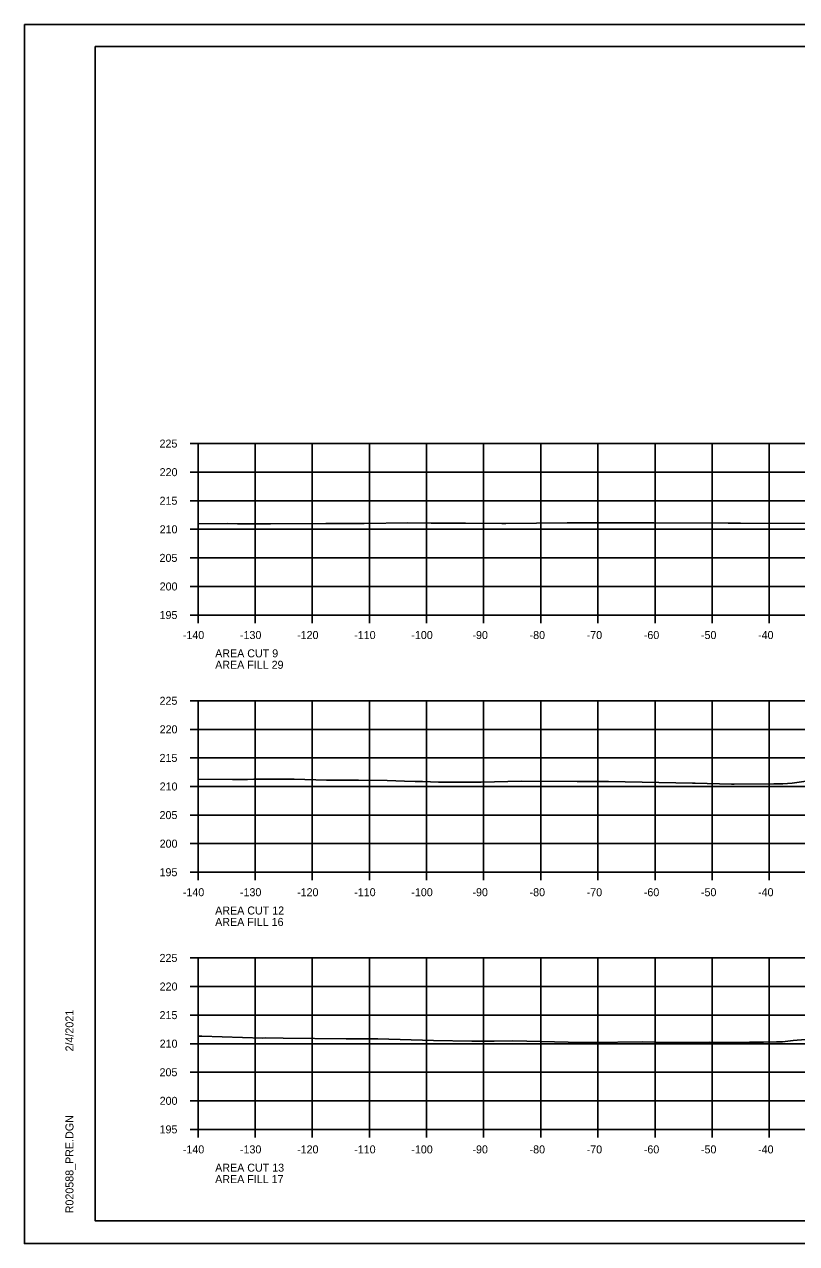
# Model space of a CAD drawing. Extents: x 1368968 to 1369915, y 377395 to 380381.
# Drawn here: x 1368967.7 to 1369102.9, y 378474.4 to 378687.7 of the extents above; entities that cross this region are included whole.
import ezdxf

# ---------------------------------------------------------------- set-up
doc = ezdxf.new("R2010")
doc.units = 0
for name, color, linetype in [('S_BREAKLINE_ANNOT', 7, 'Continuous'), ('S_BRIDGE', 7, 'Continuous'), ('S_BRIDGE_ANNOT', 7, 'Continuous'), ('S_CTL_TABLE', 7, 'Continuous'), ('S_DITCHLINE_ANNOT', 7, 'Continuous'), ('S_DROP_INLET', 7, 'Continuous')]:
    doc.layers.add(name, color=color, linetype=linetype)

msp = doc.modelspace()

# ---------------------------------------------------------------- linework, layer by layer
at = {"layer": 'S_BREAKLINE_ANNOT'}
for p, q in [((1368996.73, 378614.37), (1368998.13, 378614.37)), ((1368998.13, 378584.37), (1368998.13, 378614.37)), ((1368996.73, 378609.37), (1368998.13, 378609.37)), ((1368996.73, 378604.37), (1368998.13, 378604.37)), ((1368996.73, 378599.37), (1368998.13, 378599.37)), ((1368996.73, 378594.37), (1368998.13, 378594.37)), ((1368996.73, 378589.37), (1368998.13, 378589.37)), ((1368996.73, 378584.37), (1368998.13, 378584.37)), ((1368998.13, 378584.37), (1369278.13, 378584.37)), ((1368998.13, 378582.97), (1368998.13, 378584.37)), ((1369008.13, 378582.97), (1369008.13, 378584.37)), ((1369018.13, 378582.97), (1369018.13, 378584.37)), ((1369028.13, 378582.97), (1369028.13, 378584.37)), ((1369038.13, 378582.97), (1369038.13, 378584.37)), ((1369048.13, 378582.97), (1369048.13, 378584.37)), ((1369058.13, 378582.97), (1369058.13, 378584.37)), ((1369068.13, 378582.97), (1369068.13, 378584.37)), ((1369078.13, 378582.97), (1369078.13, 378584.37)), ((1369088.13, 378582.97), (1369088.13, 378584.37)), ((1369098.13, 378582.97), (1369098.13, 378584.37)), ((1368996.73, 378569.37), (1368998.13, 378569.37)), ((1368998.13, 378539.37), (1368998.13, 378569.37)), ((1368996.73, 378564.37), (1368998.13, 378564.37)), ((1368996.73, 378559.37), (1368998.13, 378559.37)), ((1368996.73, 378554.37), (1368998.13, 378554.37)), ((1368996.73, 378549.37), (1368998.13, 378549.37)), ((1368996.73, 378544.37), (1368998.13, 378544.37)), ((1368996.73, 378539.37), (1368998.13, 378539.37)), ((1368998.13, 378539.37), (1369278.13, 378539.37)), ((1368998.13, 378537.97), (1368998.13, 378539.37)), ((1369008.13, 378537.97), (1369008.13, 378539.37)), ((1369018.13, 378537.97), (1369018.13, 378539.37)), ((1369028.13, 378537.97), (1369028.13, 378539.37)), ((1369038.13, 378537.97), (1369038.13, 378539.37)), ((1369048.13, 378537.97), (1369048.13, 378539.37)), ((1369058.13, 378537.97), (1369058.13, 378539.37)), ((1369068.13, 378537.97), (1369068.13, 378539.37)), ((1369078.13, 378537.97), (1369078.13, 378539.37)), ((1369088.13, 378537.97), (1369088.13, 378539.37)), ((1369098.13, 378537.97), (1369098.13, 378539.37)), ((1368996.73, 378524.37), (1368998.13, 378524.37)), ((1368998.13, 378494.37), (1368998.13, 378524.37)), ((1368996.73, 378519.37), (1368998.13, 378519.37)), ((1368996.73, 378514.37), (1368998.13, 378514.37)), ((1368996.73, 378509.37), (1368998.13, 378509.37)), ((1368996.73, 378504.37), (1368998.13, 378504.37)), ((1368996.73, 378499.37), (1368998.13, 378499.37)), ((1368996.73, 378494.37), (1368998.13, 378494.37)), ((1368998.13, 378494.37), (1369278.13, 378494.37)), ((1368998.13, 378492.97), (1368998.13, 378494.37)), ((1369008.13, 378492.97), (1369008.13, 378494.37)), ((1369018.13, 378492.97), (1369018.13, 378494.37)), ((1369028.13, 378492.97), (1369028.13, 378494.37)), ((1369038.13, 378492.97), (1369038.13, 378494.37)), ((1369048.13, 378492.97), (1369048.13, 378494.37)), ((1369058.13, 378492.97), (1369058.13, 378494.37)), ((1369068.13, 378492.97), (1369068.13, 378494.37)), ((1369078.13, 378492.97), (1369078.13, 378494.37)), ((1369088.13, 378492.97), (1369088.13, 378494.37)), ((1369098.13, 378492.97), (1369098.13, 378494.37))]:
    msp.add_line(p, q, dxfattribs=at)
at = {"layer": 'S_BRIDGE_ANNOT'}
for p, q in [((1368980.13, 378683.83), (1369296.31, 378683.83)), ((1368980.13, 378478.37), (1368980.13, 378683.83)), ((1368980.13, 378478.37), (1368980.13, 378478.37)), ((1369296.31, 378478.37), (1368980.13, 378478.37))]:
    msp.add_line(p, q, dxfattribs=at)
at = {"layer": 'S_CTL_TABLE'}
for points in [[(1368998.13, 378600.35), (1369003.37, 378600.36), (1369005.04, 378600.35), (1369010.8, 378600.31), (1369020.49, 378600.39), (1369027.2, 378600.41), (1369034.83, 378600.49), (1369038.94, 378600.46), (1369044.96, 378600.47), (1369051.33, 378600.39), (1369051.68, 378600.39), (1369052, 378600.39), (1369062.77, 378600.48), (1369065.35, 378600.49), (1369077.94, 378600.49), (1369090.96, 378600.44), (1369092.25, 378600.44), (1369093.09, 378600.44), (1369106.75, 378600.38)], [(1368998.13, 378555.63), (1369004.19, 378555.61), (1369006.04, 378555.62), (1369006.79, 378555.62), (1369007.91, 378555.65), (1369014.96, 378555.63), (1369020.62, 378555.5), (1369026.24, 378555.46), (1369031.25, 378555.43), (1369034.26, 378555.33), (1369036.13, 378555.27), (1369037.4, 378555.25), (1369040.2, 378555.14), (1369046.17, 378555.14), (1369047.67, 378555.14), (1369054.69, 378555.29), (1369064.53, 378555.26), (1369069.77, 378555.23), (1369069.98, 378555.24), (1369084.67, 378554.98), (1369085.18, 378554.98), (1369091.54, 378554.8), (1369091.97, 378554.78), (1369092.01, 378554.78), (1369098.96, 378554.84), (1369100.41, 378554.83), (1369100.5, 378554.83), (1369102.14, 378554.93), (1369104.59, 378555.29)], [(1368998.13, 378510.7), (1368998.77, 378510.7), (1369009.47, 378510.36), (1369009.98, 378510.38), (1369013.06, 378510.31), (1369024.06, 378510.24), (1369028.7, 378510.19), (1369029.6, 378510.19), (1369039.34, 378509.93), (1369046.05, 378509.82), (1369050, 378509.81), (1369053.12, 378509.86), (1369055.7, 378509.78), (1369062.91, 378509.61), (1369067.26, 378509.59), (1369075.95, 378509.67), (1369080.32, 378509.6), (1369087.75, 378509.64), (1369090.15, 378509.57), (1369094.66, 378509.63), (1369097.13, 378509.66), (1369099.38, 378509.69), (1369100.43, 378509.69), (1369102.32, 378509.92), (1369104.45, 378510.1)]]:
    msp.add_lwpolyline(points, dxfattribs=at)
at = {"layer": 'S_DITCHLINE_ANNOT'}
for p, q in [((1368998.13, 378614.37), (1369278.13, 378614.37)), ((1368998.13, 378584.37), (1368998.13, 378614.37)), ((1369008.13, 378584.37), (1369008.13, 378614.37)), ((1369018.13, 378584.37), (1369018.13, 378614.37)), ((1369028.13, 378584.37), (1369028.13, 378614.37)), ((1369038.13, 378584.37), (1369038.13, 378614.37)), ((1369048.13, 378584.37), (1369048.13, 378614.37)), ((1369058.13, 378584.37), (1369058.13, 378614.37)), ((1369068.13, 378584.37), (1369068.13, 378614.37)), ((1369078.13, 378584.37), (1369078.13, 378614.37)), ((1369088.13, 378584.37), (1369088.13, 378614.37)), ((1369098.13, 378584.37), (1369098.13, 378614.37)), ((1368998.13, 378609.37), (1369278.13, 378609.37)), ((1368998.13, 378604.37), (1369278.13, 378604.37)), ((1368998.13, 378599.37), (1369278.13, 378599.37)), ((1368998.13, 378594.37), (1369278.13, 378594.37)), ((1368998.13, 378589.37), (1369278.13, 378589.37)), ((1368998.13, 378584.37), (1369278.13, 378584.37)), ((1368998.13, 378569.37), (1369278.13, 378569.37)), ((1368998.13, 378539.37), (1368998.13, 378569.37)), ((1369008.13, 378539.37), (1369008.13, 378569.37)), ((1369018.13, 378539.37), (1369018.13, 378569.37)), ((1369028.13, 378539.37), (1369028.13, 378569.37)), ((1369038.13, 378539.37), (1369038.13, 378569.37)), ((1369048.13, 378539.37), (1369048.13, 378569.37)), ((1369058.13, 378539.37), (1369058.13, 378569.37)), ((1369068.13, 378539.37), (1369068.13, 378569.37)), ((1369078.13, 378539.37), (1369078.13, 378569.37)), ((1369088.13, 378539.37), (1369088.13, 378569.37)), ((1369098.13, 378539.37), (1369098.13, 378569.37)), ((1368998.13, 378564.37), (1369278.13, 378564.37)), ((1368998.13, 378559.37), (1369278.13, 378559.37)), ((1368998.13, 378554.37), (1369278.13, 378554.37)), ((1368998.13, 378549.37), (1369278.13, 378549.37)), ((1368998.13, 378544.37), (1369278.13, 378544.37)), ((1368998.13, 378539.37), (1369278.13, 378539.37)), ((1368998.13, 378524.37), (1369278.13, 378524.37)), ((1368998.13, 378494.37), (1368998.13, 378524.37)), ((1369008.13, 378494.37), (1369008.13, 378524.37)), ((1369018.13, 378494.37), (1369018.13, 378524.37)), ((1369028.13, 378494.37), (1369028.13, 378524.37)), ((1369038.13, 378494.37), (1369038.13, 378524.37)), ((1369048.13, 378494.37), (1369048.13, 378524.37)), ((1369058.13, 378494.37), (1369058.13, 378524.37)), ((1369068.13, 378494.37), (1369068.13, 378524.37)), ((1369078.13, 378494.37), (1369078.13, 378524.37)), ((1369088.13, 378494.37), (1369088.13, 378524.37)), ((1369098.13, 378494.37), (1369098.13, 378524.37)), ((1368998.13, 378519.37), (1369278.13, 378519.37)), ((1368998.13, 378514.37), (1369278.13, 378514.37)), ((1368998.13, 378509.37), (1369278.13, 378509.37)), ((1368998.13, 378504.37), (1369278.13, 378504.37)), ((1368998.13, 378499.37), (1369278.13, 378499.37)), ((1368998.13, 378494.37), (1369278.13, 378494.37))]:
    msp.add_line(p, q, dxfattribs=at)
at = {"layer": 'S_DROP_INLET'}
for p, q in [((1368967.73, 378687.72), (1369301.07, 378687.72)), ((1368967.73, 378474.39), (1369301.07, 378474.39))]:
    msp.add_line(p, q, dxfattribs=at)
for points in [[(1368967.73, 378687.72), (1369301.07, 378687.72), (1369301.07, 378474.38), (1368967.73, 378474.38)], [(1369214.05, 378683.83), (1369214.05, 378673.95), (1369249.79, 378673.95), (1369249.79, 378671.03), (1369272.99, 378671.03), (1369272.99, 378646.69), (1369296.31, 378646.69), (1369296.31, 378478.37), (1368980.13, 378478.37), (1368980.13, 378683.83)]]:
    msp.add_lwpolyline(points, close=True, dxfattribs=at)

# ---------------------------------------------------------------- texts
at = {"layer": 'S_BRIDGE'}
for s, p in [('225', (1368991.39, 378613.67)), ('220', (1368991.41, 378608.67)), ('215', (1368991.39, 378603.67)), ('210', (1368991.41, 378598.67)), ('205', (1368991.39, 378593.67)), ('200', (1368991.41, 378588.67)), ('195', (1368991.39, 378583.67)), ('-140', (1368995.47, 378580.17)), ('-130', (1369005.47, 378580.17)), ('-120', (1369015.47, 378580.17)), ('-110', (1369025.47, 378580.17)), ('-100', (1369035.47, 378580.17)), ('-90', (1369046.17, 378580.17)), ('-80', (1369056.17, 378580.17)), ('-70', (1369066.17, 378580.17)), ('-60', (1369076.17, 378580.17)), ('-50', (1369086.17, 378580.17)), ('-40', (1369096.17, 378580.17)), ('AREA CUT 9', (1369001.13, 378576.97)), ('AREA FILL 29', (1369001.13, 378574.97)), ('225', (1368991.39, 378568.67)), ('220', (1368991.41, 378563.67)), ('215', (1368991.39, 378558.67)), ('210', (1368991.41, 378553.67)), ('205', (1368991.39, 378548.67)), ('200', (1368991.41, 378543.67)), ('195', (1368991.39, 378538.67)), ('-140', (1368995.47, 378535.17)), ('-130', (1369005.47, 378535.17)), ('-120', (1369015.47, 378535.17)), ('-110', (1369025.47, 378535.17)), ('-100', (1369035.47, 378535.17)), ('-90', (1369046.17, 378535.17)), ('-80', (1369056.17, 378535.17)), ('-70', (1369066.17, 378535.17)), ('-60', (1369076.17, 378535.17)), ('-50', (1369086.17, 378535.17)), ('-40', (1369096.17, 378535.17)), ('AREA CUT 12', (1369001.13, 378531.97)), ('AREA FILL 16', (1369001.13, 378529.97)), ('225', (1368991.39, 378523.67)), ('220', (1368991.41, 378518.67)), ('215', (1368991.39, 378513.67)), ('210', (1368991.41, 378508.67)), ('205', (1368991.39, 378503.67)), ('200', (1368991.41, 378498.67)), ('195', (1368991.39, 378493.67)), ('-140', (1368995.47, 378490.17)), ('-130', (1369005.47, 378490.17)), ('-120', (1369015.47, 378490.17)), ('-110', (1369025.47, 378490.17)), ('-100', (1369035.47, 378490.17)), ('-90', (1369046.17, 378490.17)), ('-80', (1369056.17, 378490.17)), ('-70', (1369066.17, 378490.17)), ('-60', (1369076.17, 378490.17)), ('-50', (1369086.17, 378490.17)), ('-40', (1369096.17, 378490.17)), ('AREA CUT 13', (1369001.13, 378486.97)), ('AREA FILL 17', (1369001.13, 378484.97))]:
    msp.add_text(s, height=1.4, dxfattribs=at).set_placement(p)
at = {"layer": 'S_BRIDGE_ANNOT'}
for s, p in [('2/4/2021', (1368976.32, 378508.01)), ('R020588_PRE.DGN', (1368976.32, 378479.69))]:
    msp.add_text(s, height=1.4, rotation=90, dxfattribs=at).set_placement(p)

doc.saveas('drawing.dxf')
